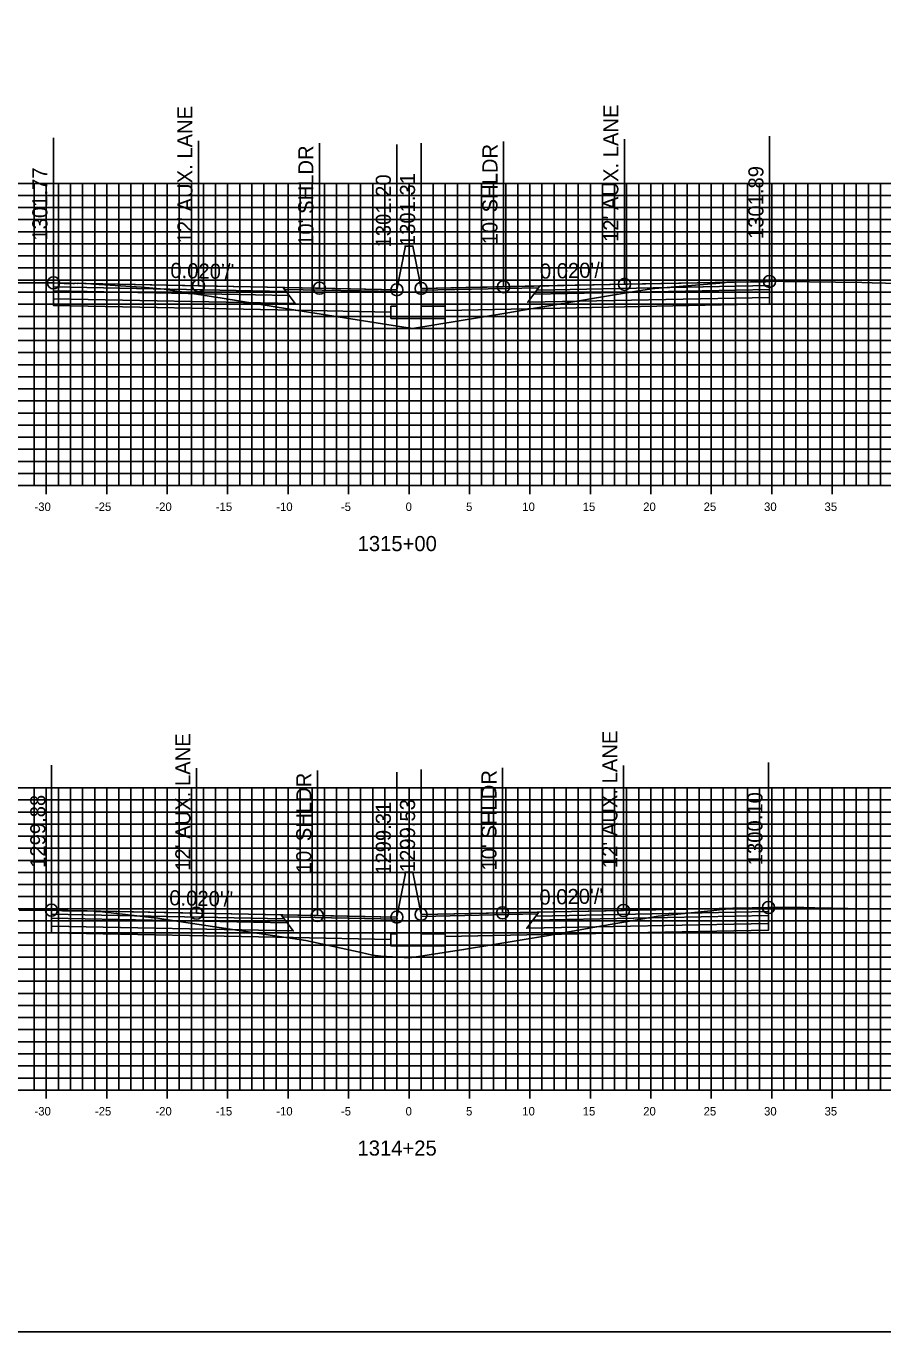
# Model space of a CAD drawing. Extents: x 674939 to 678919, y 750652 to 765176.
# Drawn here: x 678706.9 to 678777.7, y 750922.6 to 751030.6 of the extents above; entities that cross this region are included whole.
import ezdxf

# ---------------------------------------------------------------- set-up
doc = ezdxf.new("R2010")
doc.units = 0
for name, color, linetype in [('Level 10', 7, 'Continuous'), ('Level 17', 7, 'Continuous'), ('Level 18', 7, 'Continuous'), ('Level 19', 7, 'Continuous'), ('Level 20', 7, 'Continuous'), ('Level 22', 7, 'Continuous'), ('Level 23', 7, 'Continuous'), ('Level 4', 7, 'Continuous'), ('Level 8', 7, 'Continuous'), ('Level 9', 7, 'Continuous')]:
    doc.layers.add(name, color=color, linetype=linetype)

msp = doc.modelspace()

# ---------------------------------------------------------------- linework, layer by layer
at = {"layer": 'Level 10'}
for points in [[(678705.21, 751009.31), (678707.58, 751009.31), (678709.09, 751009.32), (678709.12, 751009.32), (678709.18, 751009.32), (678709.53, 751009.3), (678710.01, 751009.27), (678710.47, 751009.27), (678710.55, 751009.28), (678710.72, 751009.26), (678710.84, 751009.27), (678710.92, 751009.28), (678711.09, 751009.27), (678711.17, 751009.28), (678712.22, 751009.23), (678712.47, 751009.21), (678712.64, 751009.2), (678712.75, 751009.21), (678712.87, 751009.19), (678712.93, 751009.18), (678716.41, 751008.95), (678718.29, 751008.79), (678723.07, 751008.05), (678728.65, 751007.14), (678736.34, 751005.94), (678738.82, 751005.55), (678746.55, 751006.81), (678748.93, 751007.22), (678757.52, 751008.66), (678758.43, 751008.81), (678758.69, 751008.85), (678758.87, 751008.86), (678764.57, 751009.32), (678764.61, 751009.33), (678764.82, 751009.37), (678765.08, 751009.38), (678766.79, 751009.41), (678766.99, 751009.41), (678768.02, 751009.41), (678768.07, 751009.42), (678768.35, 751009.44), (678768.37, 751009.44), (678768.59, 751009.46), (678769.49, 751009.44), (678775.99, 751009.34), (678776.83, 751009.32), (678785.72, 751009.1)], [(678706.28, 750957.43), (678708.11, 750957.43), (678708.95, 750957.43), (678708.97, 750957.43), (678709.23, 750957.43), (678709.69, 750957.41), (678709.86, 750957.39), (678710.36, 750957.39), (678711.41, 750957.39), (678711.91, 750957.39), (678712.49, 750957.34), (678712.57, 750957.32), (678712.78, 750957.32), (678712.93, 750957.33), (678717.46, 750956.79), (678717.75, 750956.76), (678718.42, 750956.65), (678730, 750954.91), (678734.58, 750953.92), (678735.5, 750953.7), (678736.19, 750953.63), (678738.61, 750953.49), (678743.05, 750954.17), (678750.08, 750955.35), (678753.89, 750956.02), (678759.14, 750956.94), (678763.51, 750957.39), (678764.72, 750957.52), (678764.72, 750957.52), (678764.75, 750957.53), (678765.06, 750957.57), (678765.32, 750957.59), (678767.21, 750957.62), (678767.38, 750957.61), (678768.06, 750957.61), (678768.12, 750957.62), (678768.27, 750957.65), (678768.29, 750957.66), (678768.29, 750957.66), (678771.2, 750957.64), (678772.1, 750957.63), (678776.2, 750957.55), (678777.77, 750957.52)]]:
    msp.add_lwpolyline(points, dxfattribs=at)
at = {"layer": 'Level 17'}
for points in [[(678738.2, 751012.25), (678737.53, 751008.75)], [(678738.86, 751012.36), (678738.86, 751012.36), (678738.2, 751012.36), (678738.2, 751012.25)], [(678738.86, 751012.36), (678739.53, 751008.86)], [(678737.53, 751008.75), (678737.53, 751007.38), (678737.03, 751007.38), (678737.03, 751006.38), (678741.53, 751006.38), (678741.53, 751007.38), (678739.53, 751007.38), (678739.53, 751008.86)], [(678738.2, 750960.36), (678737.53, 750956.86)], [(678738.86, 750960.58), (678738.86, 750960.58), (678738.2, 750960.58), (678738.2, 750960.36)], [(678738.86, 750960.58), (678739.53, 750957.08)], [(678737.53, 750956.86), (678737.53, 750955.48), (678737.03, 750955.48), (678737.03, 750954.48), (678741.53, 750954.48), (678741.53, 750955.48), (678739.53, 750955.48), (678739.53, 750957.08)]]:
    msp.add_lwpolyline(points, dxfattribs=at)
at = {"layer": 'Level 18'}
for points in [[(678737.53, 751008.75), (678731.12, 751008.88), (678721.12, 751009.08), (678709.12, 751009.32)], [(678768.35, 751009.44), (678756.35, 751009.2), (678746.35, 751009), (678739.53, 751008.86)], [(678737.53, 750956.86), (678730.95, 750956.99), (678720.95, 750957.19), (678708.95, 750957.43)], [(678768.27, 750957.65), (678756.27, 750957.41), (678746.27, 750957.21), (678739.53, 750957.08)]]:
    msp.add_lwpolyline(points, dxfattribs=at)
for points in [[(678709.12, 751009.32), (678709.12, 751008.99), (678728.37, 751008.61), (678728.12, 751008.94)], [(678728.12, 751008.94), (678737.53, 751008.75), (678737.54, 751008.6), (678728.24, 751008.78)], [(678749.24, 751008.9), (678739.53, 751008.71), (678739.53, 751008.86), (678749.35, 751009.06)], [(678768.35, 751009.44), (678768.35, 751009.11), (678749.1, 751008.72), (678749.35, 751009.06)], [(678708.95, 750957.43), (678708.95, 750957.1), (678728.2, 750956.72), (678727.95, 750957.05)], [(678727.95, 750957.05), (678737.53, 750956.86), (678737.54, 750956.7), (678728.07, 750956.89)], [(678749.15, 750957.12), (678739.53, 750956.92), (678739.53, 750957.08), (678749.27, 750957.27)], [(678768.27, 750957.65), (678768.27, 750957.32), (678749.02, 750956.94), (678749.27, 750957.27)]]:
    msp.add_lwpolyline(points, close=True, dxfattribs=at)
at = {"layer": 'Level 19'}
for points in [[(678709.12, 751008.99), (678709.12, 751008.66), (678728.62, 751008.27), (678728.37, 751008.61)], [(678709.12, 751008.66), (678709.12, 751008), (678729.12, 751007.6), (678728.62, 751008.27)], [(678768.35, 751008.78), (678768.35, 751008.12), (678748.35, 751007.72), (678748.85, 751008.39)], [(678768.35, 751009.11), (678768.35, 751008.78), (678748.85, 751008.39), (678749.1, 751008.72)], [(678708.95, 750957.1), (678708.95, 750956.77), (678728.45, 750956.38), (678728.2, 750956.72)], [(678768.27, 750956.99), (678768.27, 750956.33), (678748.27, 750955.93), (678748.77, 750956.6)], [(678768.27, 750957.32), (678768.27, 750956.99), (678748.77, 750956.6), (678749.02, 750956.94)], [(678708.95, 750956.77), (678708.95, 750956.11), (678728.95, 750955.71), (678728.45, 750956.38)]]:
    msp.add_lwpolyline(points, close=True, dxfattribs=at)
for points in [[(678709.12, 751008), (678709.12, 751007.46), (678729.12, 751007.06), (678737.03, 751006.9)], [(678768.35, 751008.12), (678768.35, 751007.58), (678748.35, 751007.18), (678741.53, 751007.04)], [(678708.95, 750956.11), (678708.95, 750955.57), (678728.95, 750955.17), (678737.03, 750955.01)], [(678768.27, 750956.33), (678768.27, 750955.79), (678748.27, 750955.39), (678741.53, 750955.26)]]:
    msp.add_lwpolyline(points, dxfattribs=at)
at = {"layer": 'Level 20'}
for p, q in [((678638.53, 751017.55), (678838.53, 751017.55)), ((678707.53, 750992.55), (678707.53, 751017.55)), ((678708.53, 750992.55), (678708.53, 751017.55)), ((678709.53, 750992.55), (678709.53, 751017.55)), ((678710.53, 750992.55), (678710.53, 751017.55)), ((678711.53, 750992.55), (678711.53, 751017.55)), ((678712.53, 750992.55), (678712.53, 751017.55)), ((678713.53, 750992.55), (678713.53, 751017.55)), ((678714.53, 750992.55), (678714.53, 751017.55)), ((678715.53, 750992.55), (678715.53, 751017.55)), ((678716.53, 750992.55), (678716.53, 751017.55)), ((678717.53, 750992.55), (678717.53, 751017.55)), ((678718.53, 750992.55), (678718.53, 751017.55)), ((678719.53, 750992.55), (678719.53, 751017.55)), ((678720.53, 750992.55), (678720.53, 751017.55)), ((678721.53, 750992.55), (678721.53, 751017.55)), ((678722.53, 750992.55), (678722.53, 751017.55)), ((678723.53, 750992.55), (678723.53, 751017.55)), ((678724.53, 750992.55), (678724.53, 751017.55)), ((678725.53, 750992.55), (678725.53, 751017.55)), ((678726.53, 750992.55), (678726.53, 751017.55)), ((678727.53, 750992.55), (678727.53, 751017.55)), ((678728.53, 750992.55), (678728.53, 751017.55)), ((678729.53, 750992.55), (678729.53, 751017.55)), ((678730.53, 750992.55), (678730.53, 751017.55)), ((678731.53, 750992.55), (678731.53, 751017.55)), ((678732.53, 750992.55), (678732.53, 751017.55)), ((678733.53, 750992.55), (678733.53, 751017.55)), ((678734.53, 750992.55), (678734.53, 751017.55)), ((678735.53, 750992.55), (678735.53, 751017.55)), ((678736.53, 750992.55), (678736.53, 751017.55)), ((678737.53, 750992.55), (678737.53, 751017.55)), ((678738.53, 750992.55), (678738.53, 751017.55)), ((678739.53, 750992.55), (678739.53, 751017.55)), ((678740.53, 750992.55), (678740.53, 751017.55)), ((678741.53, 750992.55), (678741.53, 751017.55)), ((678742.53, 750992.55), (678742.53, 751017.55)), ((678743.53, 750992.55), (678743.53, 751017.55)), ((678744.53, 750992.55), (678744.53, 751017.55)), ((678745.53, 750992.55), (678745.53, 751017.55)), ((678746.53, 750992.55), (678746.53, 751017.55)), ((678747.53, 750992.55), (678747.53, 751017.55)), ((678748.53, 750992.55), (678748.53, 751017.55)), ((678749.53, 750992.55), (678749.53, 751017.55)), ((678750.53, 750992.55), (678750.53, 751017.55)), ((678751.53, 750992.55), (678751.53, 751017.55)), ((678752.53, 750992.55), (678752.53, 751017.55)), ((678753.53, 750992.55), (678753.53, 751017.55)), ((678754.53, 750992.55), (678754.53, 751017.55)), ((678755.53, 750992.55), (678755.53, 751017.55)), ((678756.53, 750992.55), (678756.53, 751017.55)), ((678757.53, 750992.55), (678757.53, 751017.55)), ((678758.53, 750992.55), (678758.53, 751017.55)), ((678759.53, 750992.55), (678759.53, 751017.55)), ((678760.53, 750992.55), (678760.53, 751017.55)), ((678761.53, 750992.55), (678761.53, 751017.55)), ((678762.53, 750992.55), (678762.53, 751017.55)), ((678763.53, 750992.55), (678763.53, 751017.55)), ((678764.53, 750992.55), (678764.53, 751017.55)), ((678765.53, 750992.55), (678765.53, 751017.55)), ((678766.53, 750992.55), (678766.53, 751017.55)), ((678767.53, 750992.55), (678767.53, 751017.55)), ((678768.53, 750992.55), (678768.53, 751017.55)), ((678769.53, 750992.55), (678769.53, 751017.55)), ((678770.53, 750992.55), (678770.53, 751017.55)), ((678771.53, 750992.55), (678771.53, 751017.55)), ((678772.53, 750992.55), (678772.53, 751017.55)), ((678773.53, 750992.55), (678773.53, 751017.55)), ((678774.53, 750992.55), (678774.53, 751017.55)), ((678775.53, 750992.55), (678775.53, 751017.55)), ((678776.53, 750992.55), (678776.53, 751017.55)), ((678777.53, 750992.55), (678777.53, 751017.55)), ((678638.53, 751016.55), (678838.53, 751016.55)), ((678638.53, 751015.55), (678838.53, 751015.55)), ((678638.53, 751014.55), (678838.53, 751014.55)), ((678638.53, 751013.55), (678838.53, 751013.55)), ((678638.53, 751012.55), (678838.53, 751012.55)), ((678638.53, 751011.55), (678838.53, 751011.55)), ((678638.53, 751010.55), (678838.53, 751010.55)), ((678638.53, 751009.55), (678838.53, 751009.55)), ((678638.53, 751008.55), (678838.53, 751008.55)), ((678638.53, 751007.55), (678838.53, 751007.55)), ((678638.53, 751006.55), (678838.53, 751006.55)), ((678638.53, 751005.55), (678838.53, 751005.55)), ((678638.53, 751004.55), (678838.53, 751004.55)), ((678638.53, 751003.55), (678838.53, 751003.55)), ((678638.53, 751002.55), (678838.53, 751002.55)), ((678638.53, 751001.55), (678838.53, 751001.55)), ((678638.53, 751000.55), (678838.53, 751000.55)), ((678638.53, 750999.55), (678838.53, 750999.55)), ((678638.53, 750998.55), (678838.53, 750998.55)), ((678638.53, 750997.55), (678838.53, 750997.55)), ((678638.53, 750996.55), (678838.53, 750996.55)), ((678638.53, 750995.55), (678838.53, 750995.55)), ((678638.53, 750994.55), (678838.53, 750994.55)), ((678638.53, 750993.55), (678838.53, 750993.55)), ((678638.53, 750992.55), (678838.53, 750992.55)), ((678638.53, 750967.55), (678838.53, 750967.55)), ((678638.53, 750966.55), (678838.53, 750966.55)), ((678707.53, 750942.55), (678707.53, 750967.55)), ((678708.53, 750942.55), (678708.53, 750967.55)), ((678709.53, 750942.55), (678709.53, 750967.55)), ((678710.53, 750942.55), (678710.53, 750967.55)), ((678711.53, 750942.55), (678711.53, 750967.55)), ((678712.53, 750942.55), (678712.53, 750967.55)), ((678713.53, 750942.55), (678713.53, 750967.55)), ((678714.53, 750942.55), (678714.53, 750967.55)), ((678715.53, 750942.55), (678715.53, 750967.55)), ((678716.53, 750942.55), (678716.53, 750967.55)), ((678717.53, 750942.55), (678717.53, 750967.55)), ((678718.53, 750942.55), (678718.53, 750967.55)), ((678719.53, 750942.55), (678719.53, 750967.55)), ((678720.53, 750942.55), (678720.53, 750967.55)), ((678721.53, 750942.55), (678721.53, 750967.55)), ((678722.53, 750942.55), (678722.53, 750967.55)), ((678723.53, 750942.55), (678723.53, 750967.55)), ((678724.53, 750942.55), (678724.53, 750967.55)), ((678725.53, 750942.55), (678725.53, 750967.55)), ((678726.53, 750942.55), (678726.53, 750967.55)), ((678727.53, 750942.55), (678727.53, 750967.55)), ((678728.53, 750942.55), (678728.53, 750967.55)), ((678729.53, 750942.55), (678729.53, 750967.55)), ((678730.53, 750942.55), (678730.53, 750967.55)), ((678731.53, 750942.55), (678731.53, 750967.55)), ((678732.53, 750942.55), (678732.53, 750967.55)), ((678733.53, 750942.55), (678733.53, 750967.55)), ((678734.53, 750942.55), (678734.53, 750967.55)), ((678735.53, 750942.55), (678735.53, 750967.55)), ((678736.53, 750942.55), (678736.53, 750967.55)), ((678737.53, 750942.55), (678737.53, 750967.55)), ((678738.53, 750942.55), (678738.53, 750967.55)), ((678739.53, 750942.55), (678739.53, 750967.55)), ((678740.53, 750942.55), (678740.53, 750967.55)), ((678741.53, 750942.55), (678741.53, 750967.55)), ((678742.53, 750942.55), (678742.53, 750967.55)), ((678743.53, 750942.55), (678743.53, 750967.55)), ((678744.53, 750942.55), (678744.53, 750967.55)), ((678745.53, 750942.55), (678745.53, 750967.55)), ((678746.53, 750942.55), (678746.53, 750967.55)), ((678747.53, 750942.55), (678747.53, 750967.55)), ((678748.53, 750942.55), (678748.53, 750967.55)), ((678749.53, 750942.55), (678749.53, 750967.55)), ((678750.53, 750942.55), (678750.53, 750967.55)), ((678751.53, 750942.55), (678751.53, 750967.55)), ((678752.53, 750942.55), (678752.53, 750967.55)), ((678753.53, 750942.55), (678753.53, 750967.55)), ((678754.53, 750942.55), (678754.53, 750967.55)), ((678755.53, 750942.55), (678755.53, 750967.55)), ((678756.53, 750942.55), (678756.53, 750967.55)), ((678757.53, 750942.55), (678757.53, 750967.55)), ((678758.53, 750942.55), (678758.53, 750967.55)), ((678759.53, 750942.55), (678759.53, 750967.55)), ((678760.53, 750942.55), (678760.53, 750967.55)), ((678761.53, 750942.55), (678761.53, 750967.55)), ((678762.53, 750942.55), (678762.53, 750967.55)), ((678763.53, 750942.55), (678763.53, 750967.55)), ((678764.53, 750942.55), (678764.53, 750967.55)), ((678765.53, 750942.55), (678765.53, 750967.55)), ((678766.53, 750942.55), (678766.53, 750967.55)), ((678767.53, 750942.55), (678767.53, 750967.55)), ((678768.53, 750942.55), (678768.53, 750967.55)), ((678769.53, 750942.55), (678769.53, 750967.55)), ((678770.53, 750942.55), (678770.53, 750967.55)), ((678771.53, 750942.55), (678771.53, 750967.55)), ((678772.53, 750942.55), (678772.53, 750967.55)), ((678773.53, 750942.55), (678773.53, 750967.55)), ((678774.53, 750942.55), (678774.53, 750967.55)), ((678775.53, 750942.55), (678775.53, 750967.55)), ((678776.53, 750942.55), (678776.53, 750967.55)), ((678777.53, 750942.55), (678777.53, 750967.55)), ((678638.53, 750965.55), (678838.53, 750965.55)), ((678638.53, 750964.55), (678838.53, 750964.55)), ((678638.53, 750963.55), (678838.53, 750963.55)), ((678638.53, 750962.55), (678838.53, 750962.55)), ((678638.53, 750961.55), (678838.53, 750961.55)), ((678638.53, 750960.55), (678838.53, 750960.55)), ((678638.53, 750959.55), (678838.53, 750959.55)), ((678638.53, 750958.55), (678838.53, 750958.55)), ((678638.53, 750957.55), (678838.53, 750957.55)), ((678638.53, 750956.55), (678838.53, 750956.55)), ((678638.53, 750955.55), (678838.53, 750955.55)), ((678638.53, 750954.55), (678838.53, 750954.55)), ((678638.53, 750953.55), (678838.53, 750953.55)), ((678638.53, 750952.55), (678838.53, 750952.55)), ((678638.53, 750951.55), (678838.53, 750951.55)), ((678638.53, 750950.55), (678838.53, 750950.55)), ((678638.53, 750949.55), (678838.53, 750949.55)), ((678638.53, 750948.55), (678838.53, 750948.55)), ((678638.53, 750947.55), (678838.53, 750947.55)), ((678638.53, 750946.55), (678838.53, 750946.55)), ((678638.53, 750945.55), (678838.53, 750945.55)), ((678638.53, 750944.55), (678838.53, 750944.55)), ((678638.53, 750943.55), (678838.53, 750943.55)), ((678638.53, 750942.55), (678838.53, 750942.55))]:
    msp.add_line(p, q, dxfattribs=at)
at = {"layer": 'Level 23'}
for p, q in [((678709.12, 751009.32), (678709.12, 751021.32)), ((678721.12, 751009.08), (678721.12, 751021.08)), ((678731.12, 751008.88), (678731.12, 751020.88)), ((678737.53, 751008.75), (678737.53, 751020.75)), ((678739.53, 751008.86), (678739.53, 751020.86)), ((678746.35, 751009), (678746.35, 751021)), ((678756.35, 751009.2), (678756.35, 751021.2)), ((678768.35, 751009.44), (678768.35, 751021.44)), ((678708.95, 750957.43), (678708.95, 750969.43)), ((678720.95, 750957.19), (678720.95, 750969.19)), ((678730.95, 750956.99), (678730.95, 750968.99)), ((678737.53, 750956.86), (678737.53, 750968.86)), ((678739.53, 750957.08), (678739.53, 750969.08)), ((678746.27, 750957.21), (678746.27, 750969.21)), ((678756.27, 750957.41), (678756.27, 750969.41)), ((678768.27, 750957.65), (678768.27, 750969.65))]:
    msp.add_line(p, q, dxfattribs=at)
at = {"layer": 'Level 4'}
msp.add_lwpolyline([(678578.53, 750922.55), (678918.53, 750922.55), (678918.53, 751142.55), (678578.53, 751142.55)], close=True, dxfattribs=at)
for centre in [(678709.12, 751009.32), (678768.35, 751009.44), (678721.12, 751009.08), (678731.12, 751008.88), (678737.53, 751008.75), (678739.53, 751008.86), (678746.35, 751009), (678756.35, 751009.2), (678708.95, 750957.43), (678756.27, 750957.41), (678768.27, 750957.65), (678720.95, 750957.19), (678730.95, 750956.99), (678737.53, 750956.86), (678739.53, 750957.08), (678746.27, 750957.21)]:
    msp.add_circle(centre, 0.5, dxfattribs=at)
at = {"layer": 'Level 8'}
for p, q in [((678638.53, 750992.55), (678838.53, 750992.55)), ((678708.53, 750991.85), (678708.53, 750993.25)), ((678713.53, 750991.85), (678713.53, 750993.25)), ((678718.53, 750991.85), (678718.53, 750993.25)), ((678723.53, 750991.85), (678723.53, 750993.25)), ((678728.53, 750991.85), (678728.53, 750993.25)), ((678733.53, 750991.85), (678733.53, 750993.25)), ((678738.53, 750991.85), (678738.53, 750993.25)), ((678743.53, 750991.85), (678743.53, 750993.25)), ((678748.53, 750991.85), (678748.53, 750993.25)), ((678753.53, 750991.85), (678753.53, 750993.25)), ((678758.53, 750991.85), (678758.53, 750993.25)), ((678763.53, 750991.85), (678763.53, 750993.25)), ((678768.53, 750991.85), (678768.53, 750993.25)), ((678773.53, 750991.85), (678773.53, 750993.25)), ((678708.53, 750941.85), (678708.53, 750943.25)), ((678713.53, 750941.85), (678713.53, 750943.25)), ((678718.53, 750941.85), (678718.53, 750943.25)), ((678723.53, 750941.85), (678723.53, 750943.25)), ((678728.53, 750941.85), (678728.53, 750943.25)), ((678733.53, 750941.85), (678733.53, 750943.25)), ((678738.53, 750941.85), (678738.53, 750943.25)), ((678743.53, 750941.85), (678743.53, 750943.25)), ((678748.53, 750941.85), (678748.53, 750943.25)), ((678753.53, 750941.85), (678753.53, 750943.25)), ((678758.53, 750941.85), (678758.53, 750943.25)), ((678763.53, 750941.85), (678763.53, 750943.25)), ((678768.53, 750941.85), (678768.53, 750943.25)), ((678773.53, 750941.85), (678773.53, 750943.25)), ((678638.53, 750942.55), (678838.53, 750942.55))]:
    msp.add_line(p, q, dxfattribs=at)

# ---------------------------------------------------------------- texts
at = {"layer": 'Level 22'}
for rotation, p in [(358.8542, (678718.78, 751009.73)), (1.1458, (678749.37, 751009.66)), (358.8542, (678718.69, 750957.84)), (1.1458, (678749.33, 750957.88))]:
    msp.add_text("0.020'/'", height=1.25, rotation=rotation, dxfattribs=at).set_placement(p)
at = {"layer": 'Level 23'}
for s, p in [("12' AUX. LANE", (678720.62, 751012.58)), ("12' AUX. LANE", (678755.85, 751012.7)), ("10' SHLDR", (678730.62, 751012.38)), ("10' SHLDR", (678745.85, 751012.5)), ('1301.77', (678708.62, 751012.82)), ('1301.89', (678767.85, 751012.94)), ('1301.20', (678737.03, 751012.25)), ('1301.31', (678739.03, 751012.36)), ("12' AUX. LANE", (678720.45, 750960.69)), ("12' AUX. LANE", (678755.77, 750960.91)), ("10' SHLDR", (678730.45, 750960.49)), ("10' SHLDR", (678745.77, 750960.71)), ('1299.88', (678708.45, 750960.93)), ('1299.53', (678739.03, 750960.58)), ('1300.10', (678767.77, 750961.15)), ('1299.31', (678737.03, 750960.36))]:
    msp.add_text(s, height=1.25, rotation=90, dxfattribs=at).set_placement(p)
at = {"layer": 'Level 9'}
for s, height, p in [('-30', 0.7, (678707.55, 750990.45)), ('-25', 0.7, (678712.55, 750990.45)), ('-20', 0.7, (678717.55, 750990.45)), ('-15', 0.7, (678722.55, 750990.45)), ('-10', 0.7, (678727.55, 750990.45)), ('-5', 0.7, (678732.9, 750990.45)), ('0', 0.7, (678738.25, 750990.45)), ('5', 0.7, (678743.25, 750990.45)), ('10', 0.7, (678747.9, 750990.45)), ('15', 0.7, (678752.9, 750990.45)), ('20', 0.7, (678757.9, 750990.45)), ('25', 0.7, (678762.9, 750990.45)), ('30', 0.7, (678767.9, 750990.45)), ('35', 0.7, (678772.9, 750990.45)), ('1315+00', 1.25, (678734.28, 750987.13)), ('-30', 0.7, (678707.55, 750940.45)), ('-25', 0.7, (678712.55, 750940.45)), ('-20', 0.7, (678717.55, 750940.45)), ('-15', 0.7, (678722.55, 750940.45)), ('-10', 0.7, (678727.55, 750940.45)), ('-5', 0.7, (678732.9, 750940.45)), ('0', 0.7, (678738.25, 750940.45)), ('5', 0.7, (678743.25, 750940.45)), ('10', 0.7, (678747.9, 750940.45)), ('15', 0.7, (678752.9, 750940.45)), ('20', 0.7, (678757.9, 750940.45)), ('25', 0.7, (678762.9, 750940.45)), ('30', 0.7, (678767.9, 750940.45)), ('35', 0.7, (678772.9, 750940.45)), ('1314+25', 1.25, (678734.27, 750937.13))]:
    msp.add_text(s, height=height, dxfattribs=at).set_placement(p)

doc.saveas('drawing.dxf')
